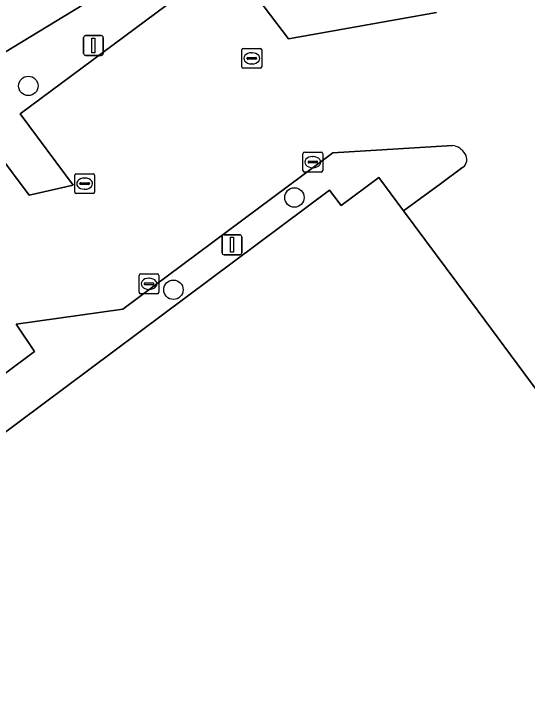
# Model space of a CAD drawing. Extents: x 160663 to 161506, y 382245 to 383291.
# Drawn here: x 161243.57 to 161269.44, y 382652.94 to 382688.11 of the extents above; entities that cross this region are included whole.
import ezdxf

# ---------------------------------------------------------------- set-up
doc = ezdxf.new("R2010")
doc.units = 0
for name, color, linetype in [('IMGEO_Berm_groen', 7, 'Continuous'), ('IMGEO_Boom', 7, 'Continuous'), ('IMGEO_Groenvoorziening', 7, 'Continuous'), ('IMGEO_Kolk', 7, 'Continuous'), ('IMGEO_Lichtmast', 7, 'Continuous'), ('IMGEO_Pand', 7, 'Continuous'), ('IMGEO_Parkeervlak_open', 7, 'Continuous'), ('IMGEO_Rijbaan_lokaal_open', 7, 'Continuous')]:
    doc.layers.add(name, color=color, linetype=linetype)

msp = doc.modelspace()

# ---------------------------------------------------------------- linework, layer by layer
at = {"layer": 'IMGEO_Berm_groen'}
msp.add_lwpolyline([(161274.49, 382705.305), (161272.424, 382704.082), (161258.476, 382695.53), (161200.378, 382660.233), (161203.919, 382655.4), (161209.58, 382656.433), (161209.274, 382656.9), (161207.41, 382659.419), (161223.895, 382671.677), (161226.607, 382668.102), (161229.864, 382668.265), (161227.222, 382671.868), (161241.646, 382682.554), (161244.333, 382678.987), (161246.564, 382679.479), (161243.889, 382683.076), (161254.364, 382690.873), (161257.414, 382686.864), (161264.871, 382688.181)], dxfattribs=at)
at = {"layer": 'IMGEO_Boom'}
for centre in [(161244.298, 382684.485), (161257.71, 382678.863), (161251.61, 382674.214)]:
    msp.add_circle(centre, 0.489, dxfattribs=at)
at = {"layer": 'IMGEO_Groenvoorziening'}
for points in [[(161265.679, 382681.484), (161259.639, 382681.111), (161249.065, 382673.234), (161243.677, 382672.487), (161244.61, 382671.104), (161234.224, 382663.365), (161229.957, 382663.107), (161210.053, 382648.353), (161210.587, 382647.633), (161214.197, 382650.277), (161229.164, 382630.131), (161225.212, 382627.179), (161226.116, 382625.944), (161231.168, 382629.677), (161230.398, 382630.741), (161228.922, 382632.698), (161224.468, 382638.688), (161225.833, 382639.701), (161218.919, 382649.028)], [(161218.919, 382649.028), (161238.684, 382663.737), (161238.971, 382663.951), (161259.484, 382679.231), (161260.066, 382678.455), (161261.962, 382679.877), (161263.211, 382678.194), (161265.073, 382679.556), (161266.206, 382680.383)]]:
    msp.add_lwpolyline(points, dxfattribs=at)
for centre, radius, start, end in [((161265.561, 382680.617), 0.874, 30.4773, 82.2674), ((161265.908, 382680.779), 0.495, 306.9571, 34.7766)]:
    msp.add_arc(centre, radius, start, end, dxfattribs=at)
at = {"layer": 'IMGEO_Kolk'}
for p, q in [((161255.061, 382685.448), (161255.061, 382686.3)), ((161255.136, 382686.374), (161255.988, 382686.374)), ((161256.062, 382686.3), (161256.062, 382685.448)), ((161255.32, 382685.868), (161255.32, 382685.88)), ((161255.363, 382685.917), (161255.761, 382685.917)), ((161255.549, 382686.154), (161255.574, 382686.154)), ((161255.804, 382685.88), (161255.804, 382685.868)), ((161255.758, 382685.831), (161255.36, 382685.831)), ((161255.572, 382685.594), (161255.547, 382685.594)), ((161255.988, 382685.374), (161255.136, 382685.374)), ((161258.138, 382680.219), (161258.138, 382681.071)), ((161258.213, 382681.145), (161259.065, 382681.145)), ((161259.139, 382681.071), (161259.139, 382680.219)), ((161258.397, 382680.639), (161258.397, 382680.651)), ((161258.835, 382680.602), (161258.437, 382680.602)), ((161258.44, 382680.688), (161258.838, 382680.688)), ((161258.626, 382680.925), (161258.651, 382680.925)), ((161258.881, 382680.651), (161258.881, 382680.639)), ((161258.649, 382680.365), (161258.624, 382680.365)), ((161246.634, 382679.135), (161246.634, 382679.987)), ((161246.709, 382680.061), (161247.561, 382680.061)), ((161247.635, 382679.987), (161247.635, 382679.135)), ((161259.065, 382680.145), (161258.213, 382680.145)), ((161246.893, 382679.555), (161246.893, 382679.567)), ((161246.936, 382679.604), (161247.334, 382679.604)), ((161247.122, 382679.841), (161247.147, 382679.841)), ((161247.377, 382679.567), (161247.377, 382679.555)), ((161247.331, 382679.518), (161246.933, 382679.518)), ((161247.145, 382679.281), (161247.12, 382679.281)), ((161247.561, 382679.061), (161246.709, 382679.061)), ((161249.957, 382675.013), (161250.809, 382675.013)), ((161249.882, 382674.087), (161249.882, 382674.939)), ((161250.37, 382674.793), (161250.395, 382674.793)), ((161250.883, 382674.939), (161250.883, 382674.087)), ((161250.141, 382674.507), (161250.141, 382674.519)), ((161250.579, 382674.47), (161250.181, 382674.47)), ((161250.184, 382674.556), (161250.582, 382674.556)), ((161250.625, 382674.519), (161250.625, 382674.507)), ((161250.809, 382674.013), (161249.957, 382674.013)), ((161250.393, 382674.233), (161250.368, 382674.233))]:
    msp.add_line(p, q, dxfattribs=at)
for points in [[(161255.061, 382685.448), (161255.061, 382686.3)], [(161255.136, 382686.374), (161255.988, 382686.374)], [(161256.062, 382686.3), (161256.062, 382685.448)], [(161255.988, 382685.374), (161255.136, 382685.374)], [(161258.138, 382680.219), (161258.138, 382681.071)], [(161258.213, 382681.145), (161259.065, 382681.145)], [(161259.139, 382681.071), (161259.139, 382680.219)], [(161246.634, 382679.135), (161246.634, 382679.987)], [(161246.709, 382680.061), (161247.561, 382680.061)], [(161247.635, 382679.987), (161247.635, 382679.135)], [(161259.065, 382680.145), (161258.213, 382680.145)], [(161247.561, 382679.061), (161246.709, 382679.061)], [(161249.957, 382675.013), (161250.809, 382675.013)], [(161249.882, 382674.087), (161249.882, 382674.939)], [(161250.883, 382674.939), (161250.883, 382674.087)], [(161250.809, 382674.013), (161249.957, 382674.013)]]:
    msp.add_lwpolyline(points, dxfattribs=at)
for centre, radius, start, end in [((161255.138, 382686.298), 0.0765, 91.552, 178.448), ((161255.138, 382686.298), 0.0765, 91.552, 178.448), ((161255.986, 382686.298), 0.0765, 1.552, 88.448), ((161255.986, 382686.298), 0.0765, 1.552, 88.448), ((161255.36, 382685.877), 0.0403, 85.8775, 175.7526), ((161255.765, 382685.879), 0.0386, 1.7309, 96.639), ((161255.357, 382685.867), 0.0366, 178.938, 274.7102), ((161255.761, 382685.874), 0.043, 264.8664, 352.4533), ((161255.138, 382685.45), 0.0765, 181.552, 268.448), ((161255.138, 382685.45), 0.0765, 181.552, 268.448), ((161255.986, 382685.45), 0.0765, 271.552, 358.448), ((161255.986, 382685.45), 0.0765, 271.552, 358.448), ((161258.215, 382681.069), 0.0765, 91.552, 178.448), ((161258.215, 382681.069), 0.0765, 91.552, 178.448), ((161259.063, 382681.069), 0.0765, 1.552, 88.448), ((161259.063, 382681.069), 0.0765, 1.552, 88.448), ((161258.437, 382680.648), 0.0403, 85.8775, 175.7526), ((161258.434, 382680.638), 0.0366, 178.938, 274.7102), ((161258.838, 382680.645), 0.043, 264.8664, 352.4533), ((161258.842, 382680.65), 0.0386, 1.7309, 96.639), ((161246.711, 382679.985), 0.0765, 91.552, 178.448), ((161246.711, 382679.985), 0.0765, 91.552, 178.448), ((161247.559, 382679.985), 0.0765, 1.552, 88.448), ((161247.559, 382679.985), 0.0765, 1.552, 88.448), ((161258.215, 382680.221), 0.0765, 181.552, 268.448), ((161258.215, 382680.221), 0.0765, 181.552, 268.448), ((161259.063, 382680.221), 0.0765, 271.552, 358.448), ((161259.063, 382680.221), 0.0765, 271.552, 358.448), ((161246.933, 382679.564), 0.0403, 85.8775, 175.7526), ((161246.93, 382679.554), 0.0366, 178.938, 274.7102), ((161247.334, 382679.561), 0.043, 264.8664, 352.4533), ((161247.338, 382679.566), 0.0386, 1.7309, 96.639), ((161246.711, 382679.137), 0.0765, 181.552, 268.448), ((161246.711, 382679.137), 0.0765, 181.552, 268.448), ((161247.559, 382679.137), 0.0765, 271.552, 358.448), ((161247.559, 382679.137), 0.0765, 271.552, 358.448), ((161249.959, 382674.937), 0.0765, 91.552, 178.448), ((161249.959, 382674.937), 0.0765, 91.552, 178.448), ((161250.807, 382674.937), 0.0765, 1.552, 88.448), ((161250.807, 382674.937), 0.0765, 1.552, 88.448), ((161250.181, 382674.516), 0.0403, 85.8775, 175.7526), ((161250.178, 382674.506), 0.0366, 178.938, 274.7102), ((161250.582, 382674.513), 0.043, 264.8664, 352.4533), ((161250.586, 382674.518), 0.0386, 1.7309, 96.639), ((161249.959, 382674.089), 0.0765, 181.552, 268.448), ((161249.959, 382674.089), 0.0765, 181.552, 268.448), ((161250.807, 382674.089), 0.0765, 271.552, 358.448), ((161250.807, 382674.089), 0.0765, 271.552, 358.448)]:
    msp.add_arc(centre, radius, start, end, dxfattribs=at)
for centre, major_axis, ratio, start_param, end_param in [((161255.548, 382685.874), (-0.387, 0.002), 0.722429, 4.712389, 7.853982), ((161255.573, 382685.874), (-0.39, 0.002), 0.717154, 1.570796, 4.712389), ((161258.625, 382680.645), (-0.387, 0.002), 0.722429, 4.712389, 7.853982), ((161258.65, 382680.645), (-0.39, 0.002), 0.717154, 1.570796, 4.712389), ((161247.121, 382679.561), (-0.387, 0.002), 0.722429, 4.712389, 7.853982), ((161247.146, 382679.561), (-0.39, 0.002), 0.717154, 1.570796, 4.712389), ((161250.369, 382674.513), (-0.387, 0.002), 0.722429, 4.712389, 7.853982), ((161250.394, 382674.513), (-0.39, 0.002), 0.717154, 1.570796, 4.712389)]:
    msp.add_ellipse(centre, major_axis=major_axis, ratio=ratio, start_param=start_param, end_param=end_param, dxfattribs=at)
at = {"layer": 'IMGEO_Lichtmast'}
for p, q in [((161247.183, 382687.019), (161247.973, 382687.019)), ((161247.973, 382687.019), (161247.183, 382687.019)), ((161247.083, 382686.119), (161247.083, 382686.919)), ((161247.083, 382686.919), (161247.083, 382686.119)), ((161248.073, 382686.919), (161248.073, 382686.119)), ((161248.073, 382686.119), (161248.073, 382686.919)), ((161247.973, 382686.019), (161247.183, 382686.019)), ((161247.183, 382686.019), (161247.973, 382686.019)), ((161254.062, 382676.081), (161254.062, 382676.881)), ((161254.062, 382676.881), (161254.062, 382676.081)), ((161254.162, 382676.981), (161254.952, 382676.981)), ((161254.952, 382676.981), (161254.162, 382676.981)), ((161255.052, 382676.881), (161255.052, 382676.081)), ((161255.052, 382676.081), (161255.052, 382676.881)), ((161254.952, 382675.981), (161254.162, 382675.981)), ((161254.162, 382675.981), (161254.952, 382675.981))]:
    msp.add_line(p, q, dxfattribs=at)
for points in [[(161247.503, 382686.894), (161247.653, 382686.894), (161247.653, 382686.144), (161247.503, 382686.144), (161247.503, 382686.894)], [(161254.482, 382676.856), (161254.632, 382676.856), (161254.632, 382676.106), (161254.482, 382676.106), (161254.482, 382676.856)]]:
    msp.add_lwpolyline(points, dxfattribs=at)
for centre, start, end in [((161247.183, 382686.919), 90, 180), ((161247.183, 382686.919), 90, 180), ((161247.973, 382686.919), 0, 90), ((161247.973, 382686.919), 360, 90), ((161247.183, 382686.119), 180, 270), ((161247.183, 382686.119), 180, 270), ((161247.973, 382686.119), 270, 0), ((161247.973, 382686.119), 270, 0), ((161254.162, 382676.881), 90, 180), ((161254.162, 382676.881), 90, 180), ((161254.952, 382676.881), 0, 90), ((161254.952, 382676.881), 360, 90), ((161254.162, 382676.081), 180, 270), ((161254.162, 382676.081), 180, 270), ((161254.952, 382676.081), 270, 0), ((161254.952, 382676.081), 270, 0)]:
    msp.add_arc(centre, 0.1, start, end, dxfattribs=at)
at = {"layer": 'IMGEO_Pand'}
msp.add_lwpolyline([(161238.796, 382622.303), (161247.259, 382628.613), (161253.566, 382633.315), (161257.752, 382636.435), (161272.086, 382647.12), (161272.324, 382647.66), (161272.675, 382647.921), (161279.168, 382652.757), (161272.309, 382661.981), (161274.52, 382663.678), (161272.647, 382666.197), (161272.308, 382665.958), (161269.62, 382669.578), (161266.972, 382673.142), (161263.211, 382678.194), (161261.962, 382679.877), (161260.066, 382678.455), (161259.484, 382679.231), (161238.971, 382663.951)], dxfattribs=at)
at = {"layer": 'IMGEO_Parkeervlak_open'}
for points in [[(161264.871, 382688.181), (161257.414, 382686.864), (161254.364, 382690.873), (161243.889, 382683.076), (161246.564, 382679.479), (161244.333, 382678.987), (161241.646, 382682.554)], [(161214.197, 382650.277), (161210.587, 382647.633), (161210.053, 382648.353), (161229.957, 382663.107), (161234.224, 382663.365), (161244.61, 382671.104), (161243.677, 382672.487), (161249.065, 382673.234), (161259.639, 382681.111), (161265.679, 382681.484)], [(161266.206, 382680.383), (161265.073, 382679.556), (161263.211, 382678.194), (161266.972, 382673.142), (161269.62, 382669.578), (161272.308, 382665.958), (161272.647, 382666.197), (161275.305, 382668.137), (161285.68, 382675.708), (161285.889, 382675.875)]]:
    msp.add_lwpolyline(points, dxfattribs=at)
for centre, radius, start, end in [((161265.561, 382680.617), 0.874, 30.4773, 82.2674), ((161265.908, 382680.779), 0.495, 306.9571, 34.7766)]:
    msp.add_arc(centre, radius, start, end, dxfattribs=at)
at = {"layer": 'IMGEO_Rijbaan_lokaal_open'}
msp.add_lwpolyline([(161172.111, 382641.083), (161173.251, 382641.894), (161178.77, 382645.817), (161191.196, 382654.655), (161198.244, 382658.937), (161200.378, 382660.233), (161258.476, 382695.53)], dxfattribs=at)

doc.saveas('drawing.dxf')
